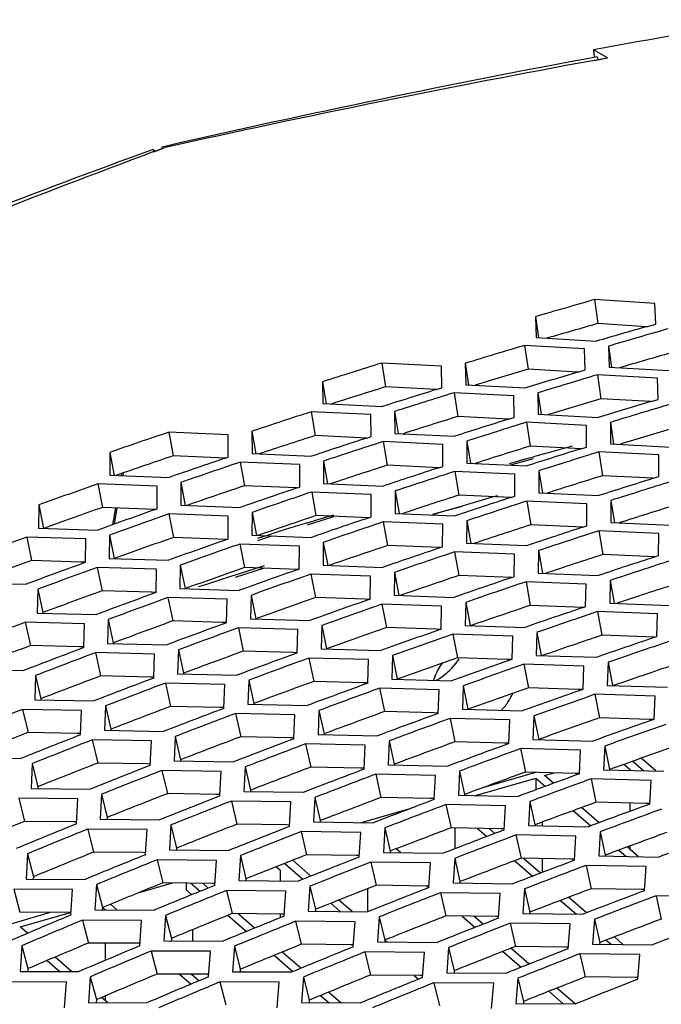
# Model space of a CAD drawing. Header units: millimetres. Extents: x 0 to 420, y 0 to 297.
# Tile 457 of 514: x 342.44 to 344.98, y 248.31 to 252.21. Entities that reach past the tile are written whole.
import ezdxf

# ---------------------------------------------------------------- set-up
doc = ezdxf.new("R2010")
doc.units = ezdxf.units.MM
doc.header["$LTSCALE"] = 23.1
doc.layers.get('0').update_dxf_attribs({"linetype": 'CONTINUOUS'})

msp = doc.modelspace()

# ---------------------------------------------------------------- linework, layer by layer
at = {"color": 7, "linetype": 'Continuous'}
for p, q in [((344.7123, 252.0953), (344.715, 252.066)), ((344.7321, 252.0561), (344.7265, 252.0671)), ((342.967, 251.6997), (342.9744, 251.6926)), ((343.0017, 251.7094), (343.0004, 251.7023)), ((343.0143, 251.7123), (343.0017, 251.7094)), ((343.0143, 251.7122), (343.0017, 251.7094)), ((343.0017, 251.7094), (343.0045, 251.7038)), ((344.7167, 251.1047), (344.7294, 251.0098)), ((344.4822, 251.037), (344.4939, 250.9534)), ((344.9223, 250.9974), (344.7294, 251.0098)), ((344.4389, 250.9232), (344.4526, 250.8286)), ((344.7715, 250.9204), (344.7832, 250.8366)), ((343.8726, 250.853), (343.8875, 250.7587)), ((344.2039, 250.8523), (344.2169, 250.7667)), ((344.65, 250.8171), (344.4526, 250.8286)), ((344.7274, 250.8064), (344.7411, 250.7117)), ((343.6382, 250.7791), (343.6525, 250.6918)), ((344.0885, 250.7479), (343.8875, 250.7587)), ((344.1593, 250.7356), (344.1742, 250.6413)), ((344.4914, 250.7351), (344.5045, 250.6494)), ((344.9389, 250.7004), (344.7411, 250.7117)), ((343.5931, 250.6597), (343.6091, 250.5658)), ((343.9239, 250.6614), (343.9383, 250.5739)), ((344.3756, 250.6307), (344.1742, 250.6413)), ((344.446, 250.6182), (344.4609, 250.5239)), ((344.7789, 250.618), (344.792, 250.5321)), ((343.029, 250.5789), (343.046, 250.4854)), ((343.3583, 250.5826), (343.3741, 250.4934)), ((343.814, 250.556), (343.6091, 250.5658)), ((343.8781, 250.5418), (343.894, 250.4478)), ((344.2096, 250.5436), (344.224, 250.456)), ((342.7948, 250.4989), (342.812, 250.408)), ((344.6628, 250.5134), (344.4609, 250.5239)), ((344.7327, 250.5008), (344.7476, 250.4065)), ((343.2541, 250.4765), (343.046, 250.4854)), ((343.3121, 250.4604), (343.3292, 250.3668)), ((343.6423, 250.4643), (343.6581, 250.3749)), ((344.0994, 250.4382), (343.894, 250.4478)), ((344.3797, 250.4488), (344.4742, 250.4741)), ((344.3797, 250.4555), (344.4424, 250.473)), ((344.4424, 250.473), (344.4743, 250.4819)), ((344.163, 250.4238), (344.1789, 250.3299)), ((344.4953, 250.4259), (344.5098, 250.3381)), ((342.7482, 250.374), (342.7664, 250.2809)), ((343.0769, 250.38), (343.0942, 250.2889)), ((344.9499, 250.3962), (344.7476, 250.4065)), ((343.5377, 250.3581), (343.3292, 250.3668)), ((343.5952, 250.3418), (343.6123, 250.2483)), ((343.9262, 250.346), (343.942, 250.2565)), ((344.3847, 250.3204), (344.1789, 250.3299)), ((344.4479, 250.3059), (344.4639, 250.2119)), ((344.781, 250.3082), (344.7955, 250.2202)), ((342.5137, 250.2908), (342.5325, 250.1978)), ((342.9778, 250.273), (342.7664, 250.2809)), ((343.0296, 250.2549), (343.0477, 250.1617)), ((343.3591, 250.2611), (343.3764, 250.1699)), ((343.6195, 250.2325), (343.6828, 250.2518)), ((344.1219, 250.2663), (344.0741, 250.2511)), ((344.1219, 250.2663), (344.0741, 250.2523)), ((344.191, 250.2864), (344.1219, 250.2663)), ((344.191, 250.2848), (344.1219, 250.2663)), ((343.5782, 250.2199), (343.6195, 250.2325)), ((343.5783, 250.2122), (343.6829, 250.2454)), ((343.8213, 250.2397), (343.6123, 250.2483)), ((343.8784, 250.2233), (343.8955, 250.1297)), ((344.2101, 250.2277), (344.226, 250.138)), ((343.3821, 250.1591), (343.4375, 250.1764)), ((344.6701, 250.2026), (344.4639, 250.2119)), ((344.7328, 250.1879), (344.7488, 250.094)), ((342.466, 250.163), (342.4853, 250.0702)), ((342.7941, 250.1713), (342.8129, 250.0783)), ((343.2596, 250.154), (343.0477, 250.1617)), ((343.3109, 250.1357), (343.3291, 250.0425)), ((343.3824, 250.1501), (343.4377, 250.1677)), ((343.6412, 250.1422), (343.6586, 250.0508)), ((344.1048, 250.1213), (343.8955, 250.1297)), ((344.1615, 250.1047), (344.1786, 250.0112)), ((344.494, 250.1095), (344.5099, 250.0196)), ((342.6801, 250.0641), (342.4853, 250.0702)), ((342.699, 250.0635), (342.6801, 250.0641)), ((344.9554, 250.0848), (344.7488, 250.094)), ((342.7456, 250.0432), (342.7649, 249.9504)), ((343.0745, 250.0517), (343.0933, 249.9588)), ((343.3368, 250.0266), (343.2916, 250.0122)), ((343.4074, 250.0398), (343.2919, 250.0032)), ((343.5414, 250.035), (343.3291, 250.0425)), ((343.4072, 250.0489), (343.3368, 250.0266)), ((343.9234, 250.0233), (343.9407, 249.9317)), ((343.5923, 250.0165), (343.6105, 249.9234)), ((344.3884, 250.0029), (344.1786, 250.0112)), ((344.4447, 249.9862), (344.4617, 249.8926)), ((344.778, 249.9912), (344.7939, 249.9011)), ((342.5099, 249.9564), (342.5298, 249.8638)), ((342.9601, 249.9445), (342.7649, 249.9504)), ((342.9786, 249.9439), (342.9601, 249.9445)), ((342.9786, 249.9439), (342.9601, 249.9445)), ((343.0252, 249.9234), (343.0445, 249.8306)), ((343.3548, 249.9322), (343.3736, 249.8393)), ((343.807, 249.9166), (343.6105, 249.9234)), ((343.8232, 249.916), (343.807, 249.9166)), ((343.8232, 249.916), (343.807, 249.9166)), ((344.2055, 249.9044), (344.2229, 249.8127)), ((342.5298, 249.8638), (342.5297, 249.8616)), ((343.8736, 249.8974), (343.8918, 249.8042)), ((344.672, 249.8845), (344.4617, 249.8926)), ((344.7278, 249.8676), (344.7449, 249.7741)), ((342.4603, 249.8254), (342.4807, 249.733)), ((342.7884, 249.8362), (342.8083, 249.7436)), ((343.2401, 249.8248), (343.0445, 249.8306)), ((343.2582, 249.8243), (343.2401, 249.8248)), ((343.2582, 249.8243), (343.2401, 249.8248)), ((343.3047, 249.8036), (343.324, 249.7108)), ((343.6352, 249.8127), (343.654, 249.7197)), ((344.0888, 249.7976), (343.8918, 249.8042)), ((344.105, 249.797), (344.0888, 249.7976)), ((344.4877, 249.7855), (344.5051, 249.6936)), ((344.155, 249.7782), (344.1732, 249.685)), ((344.9556, 249.7661), (344.7449, 249.7741)), ((342.6754, 249.7282), (342.4807, 249.733)), ((342.6918, 249.7278), (342.6754, 249.7282)), ((342.6918, 249.7278), (342.6754, 249.7282)), ((342.8083, 249.7436), (342.8083, 249.7413)), ((343.067, 249.716), (343.0869, 249.6235)), ((343.5201, 249.7052), (343.324, 249.7108)), ((342.7381, 249.705), (342.7585, 249.6126)), ((343.5377, 249.7047), (343.5201, 249.7052)), ((343.5377, 249.7047), (343.5201, 249.7052)), ((343.5843, 249.6838), (343.6036, 249.591)), ((343.9156, 249.6932), (343.9343, 249.6002)), ((344.3705, 249.6785), (344.1732, 249.685)), ((344.3868, 249.678), (344.3705, 249.6785)), ((344.3868, 249.678), (344.3705, 249.6785)), ((344.7698, 249.6667), (344.7873, 249.5745)), ((344.4363, 249.6591), (344.4545, 249.5659)), ((342.5011, 249.6145), (342.5221, 249.5223)), ((342.9536, 249.6079), (342.7585, 249.6126)), ((342.9696, 249.6075), (342.9536, 249.6079)), ((343.0869, 249.6235), (343.0869, 249.6209)), ((343.3456, 249.5959), (343.3655, 249.5033)), ((343.8001, 249.5855), (343.6036, 249.591)), ((343.9343, 249.6002), (343.9343, 249.5996)), ((343.0159, 249.5845), (343.0362, 249.4921)), ((343.8173, 249.585), (343.8001, 249.5855)), ((343.8173, 249.585), (343.8001, 249.5855)), ((343.8639, 249.564), (343.8832, 249.4712)), ((344.1959, 249.5737), (344.2147, 249.4807)), ((344.6523, 249.5595), (344.4545, 249.5659)), ((344.6686, 249.559), (344.6523, 249.5595)), ((342.5221, 249.5223), (342.522, 249.5177)), ((344.7177, 249.5399), (344.7359, 249.4467)), ((342.4497, 249.4803), (342.4712, 249.3884)), ((342.7779, 249.4936), (342.7989, 249.4015)), ((343.2318, 249.4876), (343.0362, 249.4921)), ((343.2474, 249.4872), (343.2318, 249.4876)), ((343.3655, 249.5033), (343.3654, 249.5006)), ((343.6242, 249.4757), (343.6441, 249.3831)), ((344.0801, 249.4659), (343.8832, 249.4712)), ((344.2147, 249.4807), (344.2147, 249.4799)), ((343.2937, 249.464), (343.314, 249.3717)), ((344.0969, 249.4654), (344.0801, 249.4659)), ((344.0969, 249.4654), (344.0801, 249.4659)), ((344.1435, 249.4442), (344.1627, 249.3514)), ((344.4763, 249.4542), (344.4951, 249.3612)), ((344.9341, 249.4405), (344.7359, 249.4467)), ((344.9504, 249.44), (344.9341, 249.4405)), ((344.9504, 249.44), (344.9341, 249.4405)), ((342.7989, 249.4015), (342.7988, 249.3967)), ((342.6658, 249.3848), (342.4712, 249.3884)), ((342.6798, 249.3845), (342.6658, 249.3848)), ((342.6798, 249.3845), (342.6658, 249.3848)), ((342.7257, 249.3592), (342.7472, 249.2672)), ((343.0547, 249.3728), (343.0757, 249.2807)), ((343.51, 249.3673), (343.314, 249.3717)), ((343.5252, 249.3669), (343.51, 249.3673)), ((343.5252, 249.367), (343.51, 249.3673)), ((343.6441, 249.3831), (343.644, 249.3802)), ((343.9028, 249.3555), (343.9227, 249.263)), ((344.4951, 249.3612), (344.495, 249.3602)), ((343.5714, 249.3436), (343.5918, 249.2512)), ((344.36, 249.3462), (344.1627, 249.3514)), ((344.3765, 249.3458), (344.36, 249.3462)), ((344.3765, 249.3458), (344.36, 249.3462)), ((344.423, 249.3244), (344.4423, 249.2316)), ((344.7566, 249.3346), (344.7754, 249.2417)), ((343.0757, 249.2807), (343.0755, 249.2757)), ((344.9589, 249.2359), (344.9006, 249.2864)), ((342.4876, 249.265), (342.5097, 249.1733)), ((342.9422, 249.2638), (342.7472, 249.2672)), ((342.9558, 249.2636), (342.9422, 249.2638)), ((342.9558, 249.2636), (342.9422, 249.2638)), ((343.0017, 249.238), (343.0232, 249.1461)), ((343.3315, 249.252), (343.3525, 249.1598)), ((343.7882, 249.247), (343.5918, 249.2512)), ((343.803, 249.2467), (343.7882, 249.247)), ((343.803, 249.2467), (343.7882, 249.247)), ((343.9227, 249.263), (343.9226, 249.2599)), ((344.7754, 249.2417), (344.7754, 249.2405)), ((344.8568, 249.241), (344.8325, 249.2621)), ((344.8568, 249.2385), (344.8568, 249.241)), ((344.8679, 249.2747), (344.9113, 249.2371)), ((343.8492, 249.2231), (343.8696, 249.1307)), ((344.1814, 249.2354), (344.2013, 249.1428)), ((344.2449, 249.1387), (344.4835, 249.2076)), ((344.2787, 249.1715), (344.4833, 249.2306)), ((344.64, 249.2266), (344.4423, 249.2316)), ((344.4835, 249.2076), (344.4835, 249.1643)), ((344.4835, 249.2076), (344.5211, 249.1751)), ((344.5182, 249.2176), (344.5568, 249.2287)), ((344.5535, 249.187), (344.5182, 249.2176)), ((344.6561, 249.2262), (344.64, 249.2266)), ((344.6561, 249.2262), (344.64, 249.2266)), ((344.7026, 249.2046), (344.7219, 249.1118)), ((342.5097, 249.1733), (342.5094, 249.1663)), ((343.3525, 249.1598), (343.3523, 249.1547)), ((344.486, 249.1621), (344.4835, 249.1643)), ((342.4344, 249.1276), (342.457, 249.0361)), ((342.7626, 249.1435), (342.7847, 249.0518)), ((343.2186, 249.1428), (343.0232, 249.1461)), ((343.2318, 249.1426), (343.2186, 249.1428)), ((343.2318, 249.1426), (343.2186, 249.1428)), ((343.6083, 249.1311), (343.6294, 249.039)), ((344.0664, 249.1267), (343.8696, 249.1307)), ((344.0808, 249.1264), (344.0664, 249.1267)), ((344.0808, 249.1264), (344.0664, 249.1267)), ((344.2013, 249.1428), (344.2011, 249.1396)), ((343.2777, 249.1169), (343.2992, 249.0249)), ((343.7924, 249.0312), (343.9891, 249.0879)), ((344.127, 249.1026), (344.1474, 249.0103)), ((344.4599, 249.1152), (344.4799, 249.0226)), ((344.734, 249.0306), (344.6645, 249.0908)), ((344.92, 249.1069), (344.7219, 249.1118)), ((344.8568, 249.0759), (344.8568, 249.1085)), ((344.9356, 249.1065), (344.92, 249.1069)), ((344.9356, 249.1065), (344.92, 249.1069)), ((342.7847, 249.0518), (342.7844, 249.0446)), ((344.6321, 249.0789), (344.7017, 249.0186)), ((342.6514, 249.0338), (342.457, 249.0361)), ((342.663, 249.0337), (342.6514, 249.0338)), ((342.7086, 249.0057), (342.7312, 248.9142)), ((343.0377, 249.022), (343.0598, 248.9303)), ((343.4951, 249.0218), (343.2992, 249.0249)), ((343.5078, 249.0216), (343.4951, 249.0218)), ((343.5079, 249.0216), (343.4951, 249.0218)), ((343.6294, 249.039), (343.6291, 249.0337)), ((343.8852, 249.0103), (343.9062, 248.9181)), ((344.3446, 249.0064), (344.1474, 249.0103)), ((344.164, 248.9281), (344.164, 249.0103)), ((344.2518, 249.0082), (344.2891, 248.9759)), ((344.3212, 248.9881), (344.2991, 249.0073)), ((344.3586, 249.0061), (344.3446, 249.0064)), ((344.4799, 249.0226), (344.4797, 249.0192)), ((344.5104, 249.0186), (344.5104, 249.034)), ((343.5538, 248.9957), (343.5753, 248.9038)), ((344.4048, 248.9822), (344.4252, 248.8898)), ((344.7385, 248.995), (344.7584, 248.9025)), ((343.0598, 248.9303), (343.0594, 248.9229)), ((343.9472, 248.9121), (343.9297, 248.9272)), ((344.889, 248.8965), (344.845, 248.9346)), ((344.8568, 248.9243), (344.8568, 248.9389)), ((342.4694, 248.908), (342.4926, 248.8167)), ((342.9261, 248.9121), (342.7312, 248.9142)), ((342.9372, 248.912), (342.9261, 248.9121)), ((343.3127, 248.9004), (343.3348, 248.8087)), ((343.7715, 248.9009), (343.5753, 248.9038)), ((343.7839, 248.9007), (343.7715, 248.9009)), ((343.9062, 248.9181), (343.9059, 248.9126)), ((344.162, 248.8894), (344.183, 248.7973)), ((344.6228, 248.8861), (344.4252, 248.8898)), ((344.5027, 248.831), (344.435, 248.8896)), ((344.5104, 248.8339), (344.5104, 248.8882)), ((344.6364, 248.8858), (344.6228, 248.8861)), ((344.6364, 248.8858), (344.6228, 248.8861)), ((344.7584, 248.9025), (344.7582, 248.8989)), ((344.8126, 248.9226), (344.8417, 248.8973)), ((342.9829, 248.8839), (343.0055, 248.7924)), ((343.4711, 248.841), (343.4538, 248.856)), ((343.4882, 248.8696), (343.5608, 248.8067)), ((343.5924, 248.8193), (343.5199, 248.8821)), ((343.8298, 248.8746), (343.8513, 248.7826)), ((344.3997, 248.8801), (344.4706, 248.8187)), ((344.6826, 248.8617), (344.703, 248.7693)), ((342.4926, 248.8167), (342.4921, 248.8073)), ((343.3348, 248.8087), (343.3344, 248.8012)), ((343.4711, 248.7999), (343.4711, 248.841)), ((342.7426, 248.7857), (342.7659, 248.6945)), ((342.9079, 248.7527), (343.044, 248.792)), ((343.2007, 248.7904), (343.0055, 248.7924)), ((343.0979, 248.7915), (343.0979, 248.7643)), ((343.1167, 248.7913), (343.1539, 248.759)), ((343.1854, 248.7718), (343.1634, 248.7908)), ((343.2115, 248.7903), (343.2007, 248.7904)), ((343.5877, 248.7789), (343.6098, 248.6872)), ((343.8175, 248.6776), (343.8175, 248.7694)), ((344.0479, 248.7799), (343.8513, 248.7826)), ((344.0599, 248.7797), (344.0479, 248.7799)), ((344.0537, 248.7798), (344.0602, 248.7741)), ((344.183, 248.7973), (344.1826, 248.7916)), ((344.4388, 248.7686), (344.4598, 248.6765)), ((344.901, 248.7658), (344.703, 248.7693)), ((342.4144, 248.7672), (342.4381, 248.6762)), ((343.1199, 248.7452), (343.0979, 248.7643)), ((343.2571, 248.762), (343.2797, 248.6705)), ((344.1058, 248.7534), (344.1273, 248.6615)), ((344.6844, 248.6736), (344.6132, 248.7353)), ((344.9142, 248.7655), (344.901, 248.7658)), ((344.9142, 248.7655), (344.901, 248.7658)), ((344.9604, 248.7413), (344.9808, 248.6489)), ((342.7659, 248.6945), (342.7653, 248.6848)), ((342.8058, 248.7109), (342.7659, 248.6945)), ((342.7662, 248.6948), (342.7778, 248.6848)), ((342.8242, 248.6846), (342.7977, 248.7076)), ((343.6708, 248.7114), (343.7087, 248.6786)), ((343.7554, 248.6782), (343.7024, 248.724)), ((344.5811, 248.723), (344.6444, 248.6682)), ((342.2005, 248.5716), (342.5606, 248.6756)), ((342.6324, 248.6752), (342.4381, 248.6762)), ((342.4397, 248.6176), (342.6391, 248.6751)), ((342.6415, 248.6751), (342.6324, 248.6752)), ((342.6415, 248.6751), (342.6324, 248.6752)), ((343.0159, 248.6635), (343.0391, 248.5722)), ((343.2636, 248.664), (343.3374, 248.6001)), ((343.4754, 248.6687), (343.2797, 248.6705)), ((343.3688, 248.613), (343.3025, 248.6703)), ((343.4711, 248.6546), (343.4711, 248.6688)), ((343.4857, 248.6686), (343.4754, 248.6687)), ((343.6098, 248.6872), (343.6094, 248.6795)), ((343.8628, 248.6574), (343.8849, 248.5657)), ((344.3244, 248.6589), (344.1273, 248.6615)), ((344.1913, 248.6606), (344.2429, 248.616)), ((344.2747, 248.6285), (344.2382, 248.66)), ((344.3359, 248.6587), (344.3244, 248.6589)), ((344.4598, 248.6765), (344.4594, 248.6706)), ((342.4688, 248.5924), (342.4397, 248.6176)), ((342.6869, 248.6447), (342.7106, 248.5536)), ((343.5313, 248.6402), (343.5539, 248.5487)), ((344.3818, 248.6323), (344.4033, 248.5403)), ((344.7156, 248.6478), (344.7366, 248.5556)), ((343.1247, 248.5621), (343.1247, 248.6074)), ((344.8288, 248.5485), (344.7948, 248.578)), ((342.4466, 248.5432), (342.4709, 248.4524)), ((342.9146, 248.5527), (342.7106, 248.5536)), ((342.7783, 248.4855), (342.7783, 248.5533)), ((343.0391, 248.5722), (343.0385, 248.5624)), ((343.2892, 248.5412), (343.3124, 248.4499)), ((343.75, 248.5471), (343.5539, 248.5487)), ((343.76, 248.547), (343.75, 248.5471)), ((343.8849, 248.5657), (343.8843, 248.5577)), ((343.8945, 248.5577), (343.885, 248.5659)), ((344.1378, 248.5358), (344.1599, 248.4441)), ((344.6008, 248.5379), (344.4033, 248.5403)), ((344.6119, 248.5377), (344.6008, 248.5379)), ((344.6119, 248.5378), (344.6008, 248.5379)), ((344.7366, 248.5556), (344.7362, 248.5496)), ((344.7628, 248.5657), (344.782, 248.5491)), ((342.6439, 248.4407), (342.578, 248.4978)), ((342.9593, 248.5221), (342.983, 248.431)), ((343.447, 248.5052), (343.5211, 248.4411)), ((343.5524, 248.454), (343.4784, 248.518)), ((343.8056, 248.5183), (343.8282, 248.4268)), ((344.353, 248.5206), (344.4255, 248.4578)), ((344.4572, 248.4704), (344.3848, 248.5331)), ((344.6578, 248.5111), (344.6793, 248.4192)), ((342.5469, 248.4847), (342.5978, 248.4407)), ((342.4709, 248.4524), (342.4701, 248.4405)), ((342.718, 248.4202), (342.7424, 248.3294)), ((343.1872, 248.4303), (342.983, 248.431)), ((343.0711, 248.4307), (343.1172, 248.3909)), ((343.1483, 248.4039), (343.1175, 248.4306)), ((343.1247, 248.4243), (343.1247, 248.4305)), ((343.3124, 248.4499), (343.3117, 248.44)), ((343.5624, 248.4189), (343.5856, 248.3277)), ((344.0247, 248.4254), (343.8282, 248.4268)), ((344.0009, 248.4255), (344.0184, 248.4104)), ((344.0342, 248.4253), (344.0247, 248.4254)), ((344.1599, 248.4441), (344.1593, 248.436)), ((344.8772, 248.4169), (344.6793, 248.4192)), ((343.2318, 248.3995), (343.2555, 248.3084)), ((344.0798, 248.3965), (344.1024, 248.305)), ((344.4128, 248.4143), (344.4349, 248.3226)), ((344.8879, 248.4168), (344.8772, 248.4169)), ((344.8879, 248.4168), (344.8772, 248.4169)), ((342.7783, 248.3243), (342.7783, 248.3447)), ((343.6306, 248.3462), (343.6639, 248.3174)), ((343.7102, 248.3173), (343.6619, 248.3591)), ((344.5355, 248.3625), (344.5923, 248.3133)), ((344.6389, 248.313), (344.5672, 248.3751)), ((342.7424, 248.3294), (342.7415, 248.3174)), ((342.7862, 248.3175), (342.7625, 248.338)), ((343.5856, 248.3277), (343.5849, 248.3175)), ((344.4349, 248.3226), (344.4343, 248.3143))]:
    msp.add_line(p, q, dxfattribs=at)
at = {"color": 3, "linetype": 'Continuous'}
for p, q in [((344.7676, 252.0627), (344.7123, 252.0953)), ((344.7161, 252.0531), (344.7676, 252.0627)), ((344.7162, 252.0533), (344.7676, 252.0627)), ((342.9703, 251.691), (343.0152, 251.7078)), ((342.9703, 251.6912), (343.0152, 251.7078)), ((344.9552, 251.0895), (344.7167, 251.1047)), ((344.9586, 251.0078), (344.9552, 251.0895)), ((344.4822, 251.037), (344.4853, 250.9539)), ((344.9223, 250.9974), (344.9586, 251.0078)), ((344.6768, 250.9094), (344.4389, 250.9232)), ((344.4853, 250.9539), (344.7233, 250.9399)), ((344.7715, 250.9204), (344.7741, 250.8371)), ((344.6793, 250.8258), (344.6768, 250.9094)), ((344.1095, 250.8404), (343.8726, 250.853)), ((344.1115, 250.7551), (344.1095, 250.8404)), ((344.2039, 250.8523), (344.206, 250.7673)), ((344.65, 250.8171), (344.6793, 250.8258)), ((344.9658, 250.7927), (344.7274, 250.8064)), ((344.7741, 250.8371), (345.0126, 250.8232)), ((343.6382, 250.7791), (343.6398, 250.6924)), ((344.206, 250.7673), (344.4435, 250.7546)), ((344.9678, 250.709), (344.9658, 250.7927)), ((344.0885, 250.7479), (344.1115, 250.7551)), ((344.3967, 250.7232), (344.1593, 250.7356)), ((344.3982, 250.6377), (344.3967, 250.7232)), ((344.4914, 250.7351), (344.493, 250.65)), ((343.6398, 250.6924), (343.8763, 250.681)), ((344.9389, 250.7003), (344.9678, 250.709)), ((343.8295, 250.6486), (343.5931, 250.6597)), ((343.8306, 250.5614), (343.8295, 250.6486)), ((343.9239, 250.6614), (343.925, 250.5745)), ((344.493, 250.65), (344.731, 250.6375)), ((344.3756, 250.6307), (344.3982, 250.6377)), ((344.6839, 250.6059), (344.446, 250.6182)), ((344.6849, 250.5203), (344.6839, 250.6059)), ((344.7789, 250.618), (344.78, 250.5327)), ((343.2643, 250.569), (343.029, 250.5789)), ((343.2649, 250.4801), (343.2643, 250.569)), ((343.3583, 250.5826), (343.3591, 250.494)), ((343.925, 250.5745), (344.162, 250.5633)), ((343.814, 250.556), (343.8306, 250.5614)), ((344.1149, 250.5308), (343.8781, 250.5418)), ((344.1155, 250.4435), (344.1149, 250.5308)), ((344.2096, 250.5436), (344.2103, 250.4566)), ((344.78, 250.5327), (345.0185, 250.5203)), ((342.7948, 250.4989), (342.7951, 250.4086)), ((343.3591, 250.494), (343.5949, 250.484)), ((344.6628, 250.5134), (344.6849, 250.5203)), ((344.9711, 250.4887), (344.7327, 250.5008)), ((344.9716, 250.403), (344.9711, 250.4887)), ((343.2541, 250.4765), (343.2649, 250.4801)), ((343.5479, 250.4506), (343.3121, 250.4604)), ((343.5481, 250.3616), (343.5479, 250.4506)), ((343.6423, 250.4643), (343.6425, 250.3756)), ((344.2103, 250.4566), (344.4477, 250.4456)), ((342.7951, 250.4086), (343.0299, 250.3998)), ((342.8419, 250.4157), (342.8403, 250.4069)), ((342.8481, 250.4178), (342.8462, 250.4067)), ((344.0994, 250.4382), (344.1155, 250.4435)), ((344.4003, 250.413), (344.163, 250.4238)), ((344.4004, 250.3255), (344.4003, 250.413)), ((344.4953, 250.4259), (344.4955, 250.3388)), ((342.9829, 250.3655), (342.7482, 250.374)), ((343.0769, 250.38), (343.0768, 250.2896)), ((343.6425, 250.3756), (343.8789, 250.3657)), ((344.9499, 250.3962), (344.9716, 250.403)), ((342.9827, 250.2747), (342.9829, 250.3655)), ((343.5377, 250.3581), (343.5481, 250.3616)), ((343.8315, 250.3322), (343.5952, 250.3418)), ((343.8312, 250.243), (343.8315, 250.3322)), ((343.9262, 250.346), (343.9259, 250.2571)), ((344.4955, 250.3388), (344.7334, 250.3279)), ((344.3847, 250.3204), (344.4004, 250.3255)), ((344.6857, 250.2952), (344.4479, 250.3059)), ((344.6853, 250.2076), (344.6857, 250.2952)), ((344.781, 250.3082), (344.7807, 250.2209)), ((342.5137, 250.2908), (342.5131, 250.1986)), ((342.8177, 250.279), (342.8059, 250.2121)), ((342.8236, 250.2788), (342.8122, 250.2144)), ((342.9778, 250.273), (342.9827, 250.2747)), ((343.2648, 250.2465), (343.0296, 250.2549)), ((343.0768, 250.2896), (343.3121, 250.2809)), ((343.3591, 250.2611), (343.3584, 250.1705)), ((343.9259, 250.2571), (344.1628, 250.2474)), ((343.264, 250.1556), (343.2648, 250.2465)), ((343.8213, 250.2397), (343.8312, 250.243)), ((344.1152, 250.2138), (343.8784, 250.2233)), ((344.1143, 250.1245), (344.1152, 250.2138)), ((344.2101, 250.2277), (344.2094, 250.1387)), ((344.7807, 250.2209), (345.0191, 250.2102)), ((342.5131, 250.1986), (342.7474, 250.1912)), ((344.6701, 250.2026), (344.6853, 250.2076)), ((344.9712, 250.1774), (344.7328, 250.1879)), ((344.9703, 250.0896), (344.9712, 250.1774)), ((342.7001, 250.1558), (342.466, 250.163)), ((342.699, 250.0632), (342.7001, 250.1558)), ((342.7941, 250.1713), (342.793, 250.0789)), ((343.2596, 250.154), (343.264, 250.1556)), ((343.5466, 250.1275), (343.3109, 250.1357)), ((343.3584, 250.1705), (343.5942, 250.162)), ((343.6412, 250.1422), (343.6401, 250.0514)), ((344.2094, 250.1387), (344.4467, 250.1292)), ((343.5454, 250.0364), (343.5466, 250.1275)), ((344.1048, 250.1213), (344.1143, 250.1245)), ((344.3988, 250.0954), (344.1615, 250.1047)), ((344.494, 250.1095), (344.4928, 250.0202)), ((342.793, 250.0789), (343.0277, 250.0717)), ((344.3975, 250.0059), (344.3988, 250.0954)), ((344.9554, 250.0848), (344.9703, 250.0896)), ((342.9802, 250.0362), (342.7456, 250.0432)), ((342.9786, 249.9434), (342.9802, 250.0362)), ((343.0745, 250.0517), (343.0729, 249.9592)), ((343.5414, 250.035), (343.5454, 250.0364)), ((343.6401, 250.0514), (343.8764, 250.0431)), ((343.9234, 250.0233), (343.9217, 249.9324)), ((344.4928, 250.0202), (344.7307, 250.0109)), ((342.2298, 249.9825), (342.4634, 249.9764)), ((343.8285, 250.0085), (343.5923, 250.0165)), ((343.8267, 249.9172), (343.8285, 250.0085)), ((344.3884, 250.0029), (344.3975, 250.0059)), ((344.6824, 249.9771), (344.4447, 249.9862)), ((344.778, 249.9912), (344.7762, 249.9018)), ((342.5099, 249.9564), (342.5079, 249.8621)), ((343.0729, 249.9592), (343.3081, 249.9521)), ((344.6806, 249.8874), (344.6824, 249.9771)), ((343.2603, 249.9166), (343.0252, 249.9234)), ((343.2581, 249.8236), (343.2603, 249.9166)), ((343.3548, 249.9322), (343.3528, 249.8395)), ((343.8232, 249.916), (343.8267, 249.9172)), ((343.9217, 249.9324), (344.1585, 249.9243)), ((344.2055, 249.9044), (344.2034, 249.8133)), ((344.7762, 249.9018), (345.0146, 249.8926)), ((342.5079, 249.8621), (342.742, 249.8562)), ((344.1103, 249.8895), (343.8736, 249.8974)), ((344.1081, 249.7981), (344.1103, 249.8895)), ((344.672, 249.8845), (344.6806, 249.8874)), ((344.9661, 249.8587), (344.7278, 249.8676)), ((342.6943, 249.8197), (342.4603, 249.8254)), ((342.7884, 249.8362), (342.786, 249.7418)), ((343.3528, 249.8395), (343.5885, 249.8326)), ((344.9637, 249.7688), (344.9661, 249.8587)), ((342.6918, 249.725), (342.6943, 249.8197)), ((343.5403, 249.7969), (343.3047, 249.8036)), ((343.5377, 249.7038), (343.5403, 249.7969)), ((343.6352, 249.8127), (343.6326, 249.7198)), ((344.105, 249.797), (344.1081, 249.7981)), ((344.2034, 249.8133), (344.4407, 249.8054)), ((344.4877, 249.7855), (344.485, 249.6942)), ((344.3922, 249.7705), (344.155, 249.7782)), ((344.3894, 249.6789), (344.3922, 249.7705)), ((344.9556, 249.7661), (344.9637, 249.7688)), ((342.786, 249.7418), (343.0206, 249.7361)), ((343.067, 249.716), (343.0641, 249.6214)), ((343.6326, 249.7198), (343.8688, 249.7131)), ((342.9725, 249.6994), (342.7381, 249.705)), ((342.9696, 249.6046), (342.9725, 249.6994)), ((343.8204, 249.6773), (343.5843, 249.6838)), ((343.8173, 249.584), (343.8204, 249.6773)), ((343.9156, 249.6932), (343.9125, 249.6002)), ((344.3868, 249.678), (344.3894, 249.6789)), ((344.485, 249.6942), (344.7228, 249.6865)), ((344.7698, 249.6667), (344.7667, 249.5752)), ((342.2215, 249.6392), (342.455, 249.6346)), ((344.674, 249.6515), (344.4363, 249.6591)), ((344.6708, 249.5597), (344.674, 249.6515)), ((342.5011, 249.6145), (342.4978, 249.5182)), ((343.0641, 249.6214), (343.2992, 249.6159)), ((343.3456, 249.5959), (343.3422, 249.5011)), ((343.9125, 249.6002), (344.1492, 249.5936)), ((343.2508, 249.5792), (343.0159, 249.5845)), ((343.2474, 249.4841), (343.2508, 249.5792)), ((344.1005, 249.5577), (343.8639, 249.564)), ((344.0969, 249.4642), (344.1005, 249.5577)), ((344.1959, 249.5737), (344.1924, 249.4805)), ((344.6686, 249.559), (344.6708, 249.5597)), ((344.7667, 249.5752), (345.0049, 249.5676)), ((342.4978, 249.5182), (342.7318, 249.5138)), ((344.9559, 249.5325), (344.7177, 249.5399)), ((344.9521, 249.4406), (344.9559, 249.5325)), ((342.6835, 249.4761), (342.4497, 249.4803)), ((342.6797, 249.3793), (342.6835, 249.4761)), ((342.7779, 249.4936), (342.7741, 249.3971)), ((343.3422, 249.5011), (343.5778, 249.4957)), ((343.6242, 249.4757), (343.6203, 249.3807)), ((344.1924, 249.4805), (344.4296, 249.4741)), ((343.5291, 249.4589), (343.2937, 249.464)), ((343.5251, 249.3636), (343.5291, 249.4589)), ((344.3805, 249.4381), (344.1435, 249.4442)), ((344.3764, 249.3444), (344.3805, 249.4381)), ((344.4763, 249.4542), (344.4722, 249.3608)), ((344.9504, 249.44), (344.9521, 249.4406)), ((342.7741, 249.3971), (343.0086, 249.3929)), ((342.96, 249.3552), (342.7257, 249.3592)), ((342.9557, 249.2582), (342.96, 249.3552)), ((343.0547, 249.3728), (343.0505, 249.2761)), ((343.6203, 249.3807), (343.8563, 249.3756)), ((343.9028, 249.3555), (343.8984, 249.2604)), ((344.4722, 249.3608), (344.7099, 249.3546)), ((343.8074, 249.3386), (343.5714, 249.3436)), ((343.8029, 249.2432), (343.8074, 249.3386)), ((344.6606, 249.3184), (344.423, 249.3244)), ((344.656, 249.2246), (344.6606, 249.3184)), ((344.7566, 249.3346), (344.7521, 249.2411)), ((342.2085, 249.2884), (342.4418, 249.2853)), ((343.0505, 249.2761), (343.2854, 249.2721)), ((342.4876, 249.265), (342.483, 249.1666)), ((343.2366, 249.2342), (343.0017, 249.238)), ((343.3315, 249.252), (343.3268, 249.1551)), ((343.8984, 249.2604), (344.1349, 249.2554)), ((344.7521, 249.2411), (344.9903, 249.235)), ((343.2317, 249.1371), (343.2366, 249.2342)), ((344.0857, 249.2183), (343.8492, 249.2231)), ((344.0807, 249.1227), (344.0857, 249.2183)), ((344.1814, 249.2354), (344.1765, 249.14)), ((344.9407, 249.1988), (344.7026, 249.2046)), ((344.9356, 249.1048), (344.9407, 249.1988)), ((342.483, 249.1666), (342.7168, 249.1638)), ((342.668, 249.125), (342.4344, 249.1276)), ((342.6629, 249.0261), (342.668, 249.125)), ((342.7626, 249.1435), (342.7575, 249.0449)), ((343.3268, 249.1551), (343.5622, 249.1513)), ((343.6083, 249.1311), (343.6031, 249.034)), ((344.1765, 249.14), (344.4135, 249.1352)), ((343.5131, 249.1133), (343.2777, 249.1169)), ((343.5078, 249.0159), (343.5131, 249.1133)), ((344.364, 249.0981), (344.127, 249.1026)), ((344.3585, 249.0023), (344.364, 249.0981)), ((344.4599, 249.1152), (344.4545, 249.0197)), ((342.7575, 249.0449), (342.9918, 249.0422)), ((342.9428, 249.0033), (342.7086, 249.0057)), ((342.9371, 248.9042), (342.9428, 249.0033)), ((343.0377, 249.022), (343.0321, 248.9232)), ((343.6031, 249.034), (343.839, 249.0304)), ((343.8852, 249.0103), (343.8794, 248.913)), ((344.4545, 249.0197), (344.6921, 249.0151)), ((343.7896, 248.9923), (343.5538, 248.9957)), ((343.7838, 248.8948), (343.7896, 248.9923)), ((344.6423, 248.9778), (344.4048, 248.9822)), ((344.6363, 248.8818), (344.6423, 248.9778)), ((344.7385, 248.995), (344.7326, 248.8993)), ((342.4694, 248.908), (342.4635, 248.8074)), ((343.0321, 248.9232), (343.2669, 248.9207)), ((343.3127, 248.9004), (343.3066, 248.8014)), ((343.8794, 248.913), (344.1158, 248.9096)), ((344.162, 248.8894), (344.1557, 248.792)), ((344.7326, 248.8993), (344.9707, 248.8949)), ((343.2175, 248.8816), (342.9829, 248.8839)), ((343.2114, 248.7823), (343.2175, 248.8816)), ((344.0661, 248.8714), (343.8298, 248.8746)), ((344.0598, 248.7736), (344.0661, 248.8714)), ((344.9206, 248.8575), (344.6826, 248.8617)), ((344.9141, 248.7613), (344.9206, 248.8575)), ((342.4635, 248.8074), (342.6971, 248.8061)), ((342.7426, 248.7857), (342.7363, 248.685)), ((343.3066, 248.8014), (343.5419, 248.7991)), ((343.5877, 248.7789), (343.5812, 248.6797)), ((344.1557, 248.792), (344.3926, 248.7887)), ((344.4388, 248.7686), (344.432, 248.671)), ((342.6479, 248.7661), (342.4144, 248.7672)), ((342.6414, 248.6651), (342.6479, 248.7661)), ((343.4922, 248.76), (343.2571, 248.762)), ((343.4856, 248.6605), (343.4922, 248.76)), ((344.3426, 248.7504), (344.1058, 248.7534)), ((344.3358, 248.6525), (344.3426, 248.7504)), ((345.1989, 248.7372), (344.9604, 248.7413)), ((342.7363, 248.685), (342.9704, 248.6838)), ((343.0159, 248.6635), (343.009, 248.5625)), ((343.5812, 248.6797), (343.8169, 248.6776)), ((343.8628, 248.6574), (343.8557, 248.558)), ((344.432, 248.671), (344.6694, 248.6679)), ((342.9208, 248.6437), (342.6869, 248.6447)), ((342.9139, 248.5425), (342.9208, 248.6437)), ((343.767, 248.6383), (343.5313, 248.6402)), ((343.7599, 248.5386), (343.767, 248.6383)), ((344.6191, 248.6294), (344.3818, 248.6323)), ((344.6118, 248.5313), (344.6191, 248.6294)), ((344.7156, 248.6478), (344.7083, 248.5499)), ((342.4013, 248.5637), (342.4532, 248.5858)), ((342.4466, 248.5432), (342.4394, 248.4405)), ((343.009, 248.5625), (343.2436, 248.5616)), ((343.2892, 248.5412), (343.2818, 248.44)), ((343.8557, 248.558), (344.0919, 248.5561)), ((344.1378, 248.5358), (344.1302, 248.4362)), ((344.7083, 248.5499), (344.9462, 248.5471)), ((343.1938, 248.5214), (342.9593, 248.5221)), ((343.1864, 248.4199), (343.1938, 248.5214)), ((344.0417, 248.5167), (343.8056, 248.5183)), ((344.0341, 248.4168), (344.0417, 248.5167)), ((344.8956, 248.5085), (344.6578, 248.5111)), ((344.8878, 248.4102), (344.8956, 248.5085)), ((342.4394, 248.4405), (342.6728, 248.4407)), ((342.718, 248.4202), (342.7104, 248.3173)), ((343.2818, 248.44), (343.5169, 248.4393)), ((343.5624, 248.4189), (343.5546, 248.3176)), ((344.1302, 248.4362), (344.367, 248.4345)), ((342.6231, 248.3996), (342.3898, 248.3991)), ((342.6154, 248.2964), (342.6231, 248.3996)), ((343.4668, 248.399), (343.2318, 248.3995)), ((343.4589, 248.2973), (343.4668, 248.399)), ((344.3165, 248.395), (344.0798, 248.3965)), ((344.3084, 248.2949), (344.3165, 248.395)), ((344.4128, 248.4143), (344.4048, 248.3145)), ((342.7104, 248.3173), (342.9443, 248.3177)), ((343.5546, 248.3176), (343.7901, 248.3171)), ((344.4048, 248.3145), (344.642, 248.313))]:
    msp.add_line(p, q, dxfattribs=at)
for centre, radius, start, end in [((351.6983, 213.808), 38.9194, 99.31297, 100.34049), ((352.9995, 206.9047), 45.9021, 100.3963, 102.56289), ((356.091, 216.4286), 37.6245, 110.40945, 112.68209), ((354.5453, 216.6176), 35.8603, 105.90713, 106.2971), ((354.8264, 216.3834), 36.003, 105.96742, 106.29705), ((354.8771, 216.3555), 36.0119, 105.90713, 106.2971), ((354.8192, 216.121), 36.3173, 106.60798, 106.99522), ((354.7651, 215.8898), 36.6206, 107.30394, 107.6885), ((355.0999, 215.8886), 36.4582, 106.65619, 106.99518), ((355.1515, 215.8573), 36.4705, 106.60798, 106.99522), ((355.0455, 215.6589), 36.76, 107.34159, 107.68846), ((355.0978, 215.6245), 36.7755, 107.30394, 107.6885), ((355.4321, 215.6251), 36.6113, 106.65531, 106.99518), ((355.4837, 215.5936), 36.6238, 106.60798, 106.99522), ((355.0479, 215.3954), 37.0781, 107.99508, 108.37701), ((355.3782, 215.3938), 36.9147, 107.34075, 107.68846), ((355.4306, 215.3593), 36.9303, 107.30394, 107.6885), ((355.0015, 215.1701), 37.3782, 108.68151, 109.06086), ((355.3279, 215.166), 37.2159, 108.02194, 108.37699), ((355.3811, 215.1286), 37.2346, 107.99508, 108.37701), ((355.7109, 215.1287), 37.0694, 107.33991, 107.68846), ((355.7634, 215.094), 37.0852, 107.30394, 107.6885), ((355.2812, 214.9419), 37.5147, 108.69895, 109.06084), ((355.3352, 214.9018), 37.5362, 108.68151, 109.06086), ((355.6611, 214.8994), 37.3722, 108.02114, 108.37699), ((355.7144, 214.8618), 37.391, 107.99508, 108.37701), ((355.2927, 214.6792), 37.835, 109.36331, 109.74013), ((356.0436, 214.8637), 37.224, 107.33909, 107.68846), ((356.0961, 214.8288), 37.24, 107.30394, 107.6885), ((355.6149, 214.6738), 37.6726, 108.69817, 109.06084), ((355.669, 214.6335), 37.6943, 108.68151, 109.06086), ((355.9943, 214.6328), 37.5285, 108.02034, 108.37699), ((356.0477, 214.5951), 37.5475, 107.99508, 108.37701), ((355.572, 214.4523), 37.9702, 109.37107, 109.74012), ((355.627, 214.4094), 37.9947, 109.36331, 109.74013), ((355.9486, 214.4057), 37.8305, 108.6974, 109.06084), ((356.0028, 214.3652), 37.8524, 108.68151, 109.06086), ((356.3275, 214.3662), 37.6848, 108.01955, 108.37699), ((356.3809, 214.3283), 37.704, 107.99508, 108.37701), ((355.5881, 214.1897), 38.2919, 110.04058, 110.41492), ((355.9062, 214.1827), 38.1297, 109.37033, 109.74012), ((355.9613, 214.1396), 38.1543, 109.36331, 109.74013), ((356.2823, 214.1376), 37.9883, 108.69664, 109.06084), ((356.3365, 214.0969), 38.0104, 108.68151, 109.06086), ((355.8671, 213.9637), 38.4262, 110.04058, 110.41492), ((356.6607, 214.0996), 37.841, 108.01877, 108.37699), ((356.7142, 214.0615), 37.8604, 107.99508, 108.37701), ((355.9229, 213.9185), 38.4531, 110.04058, 110.41492), ((356.2404, 213.9131), 38.2891, 109.3696, 109.74012), ((356.2955, 213.8698), 38.314, 109.36331, 109.74013), ((356.616, 213.8695), 38.1462, 108.69589, 109.06084), ((356.6703, 213.8286), 38.1685, 108.68151, 109.06086), ((356.2019, 213.6924), 38.5875, 110.04058, 110.41492), ((356.2577, 213.6472), 38.6143, 110.04058, 110.41492), ((356.5746, 213.6435), 38.4486, 109.36887, 109.74013), ((356.6298, 213.6), 38.4736, 109.36331, 109.74013), ((356.9497, 213.6014), 38.3041, 108.69514, 109.06084), ((357.0041, 213.5604), 38.3266, 108.68151, 109.06086), ((356.2229, 213.4294), 38.9112, 110.71342, 111.08533), ((356.5368, 213.4211), 38.7487, 110.04058, 110.41492), ((356.5926, 213.3759), 38.7756, 110.04058, 110.41492), ((356.9089, 213.3739), 38.6081, 109.36815, 109.74013), ((356.9641, 213.3302), 38.6333, 109.36331, 109.74013), ((357.2834, 213.3333), 38.4619, 108.6944, 109.06085), ((357.3378, 213.2921), 38.4846, 108.68151, 109.06086), ((356.5024, 213.2021), 39.0469, 110.71342, 111.08533), ((356.5583, 213.1566), 39.074, 110.71342, 111.08533), ((356.8716, 213.1498), 38.91, 110.04058, 110.41492), ((356.9274, 213.1046), 38.9368, 110.04058, 110.41492), ((357.2431, 213.1043), 38.7675, 109.36743, 109.74013), ((357.2984, 213.0604), 38.793, 109.36331, 109.74013), ((356.8378, 212.9293), 39.2097, 110.71342, 111.08533), ((356.8937, 212.8838), 39.2369, 110.71342, 111.08533), ((357.2064, 212.8785), 39.0712, 110.04058, 110.41492), ((357.2622, 212.8333), 39.0981, 110.04058, 110.41492), ((357.5773, 212.8347), 38.927, 109.36672, 109.74013), ((357.6327, 212.7906), 38.9526, 109.36331, 109.74013), ((356.8628, 212.6682), 39.5331, 111.3819, 111.75144), ((357.1732, 212.6565), 39.3726, 110.71342, 111.08533), ((357.2291, 212.6111), 39.3997, 110.71342, 111.08533), ((357.5413, 212.6073), 39.2324, 110.04058, 110.41492), ((357.5971, 212.562), 39.2593, 110.04058, 110.41492), ((357.9115, 212.5651), 39.0864, 109.36601, 109.74013), ((357.967, 212.5208), 39.1123, 109.36331, 109.74013), ((357.1427, 212.4397), 39.6701, 111.3819, 111.75144), ((357.1987, 212.394), 39.6975, 111.3819, 111.75144), ((357.5086, 212.3838), 39.5354, 110.71342, 111.08533), ((357.5645, 212.3383), 39.5625, 110.71342, 111.08533), ((357.8761, 212.336), 39.3937, 110.04058, 110.41492), ((357.9319, 212.2908), 39.4206, 110.04058, 110.41492), ((357.4787, 212.1655), 39.8345, 111.3819, 111.75144), ((357.5347, 212.1198), 39.8619, 111.3819, 111.75144), ((357.844, 212.111), 39.6982, 110.71342, 111.08533), ((357.8998, 212.0656), 39.7253, 110.71342, 111.08533), ((358.2109, 212.0647), 39.5549, 110.04058, 110.41492), ((358.2667, 212.0195), 39.5818, 110.04058, 110.41492), ((357.8146, 211.8912), 39.9989, 111.3819, 111.75144), ((358.1793, 211.8383), 39.861, 110.71342, 111.08533), ((357.8706, 211.8455), 40.0263, 111.3819, 111.75144), ((358.2352, 211.7928), 39.8882, 110.71342, 111.08533), ((358.5457, 211.7934), 39.7162, 110.04058, 110.41492), ((358.6016, 211.7482), 39.7431, 110.04058, 110.41492), ((357.7879, 211.6769), 40.2955, 112.04614, 112.41336), ((357.844, 211.631), 40.3231, 112.04614, 112.41336), ((358.1506, 211.617), 40.1633, 111.3819, 111.75144), ((358.2066, 211.5713), 40.1907, 111.3819, 111.75144), ((358.5147, 211.5655), 40.0238, 110.71342, 111.08533), ((358.5706, 211.52), 40.051, 110.71342, 111.08533), ((358.8806, 211.5221), 39.8774, 110.04058, 110.41492), ((358.1245, 211.4012), 40.4614, 112.04614, 112.41336), ((358.4865, 211.3428), 40.3277, 111.3819, 111.75144), ((358.1806, 211.3553), 40.4891, 112.04614, 112.41336), ((358.5425, 211.2971), 40.3551, 111.3819, 111.75144), ((358.8501, 211.2927), 40.1867, 110.71342, 111.08533), ((358.906, 211.2473), 40.2138, 110.71342, 111.08533), ((358.461, 211.1256), 40.6274, 112.04614, 112.41336), ((358.8225, 211.0686), 40.4921, 111.3819, 111.75144), ((358.5171, 211.0796), 40.655, 112.04614, 112.41336), ((358.8785, 211.0229), 40.5195, 111.3819, 111.75144), ((359.1855, 211.02), 40.3495, 110.71342, 111.08533), ((359.2414, 210.9745), 40.3766, 110.71342, 111.08533), ((358.4291, 210.9349), 40.9, 112.70617, 112.99234), ((358.7975, 210.8499), 40.7933, 112.04614, 112.41336), ((359.1585, 210.7943), 40.6565, 111.3819, 111.75144), ((358.494, 210.8679), 40.9506, 112.70623, 113.07118), ((358.8536, 210.8039), 40.821, 112.04614, 112.41336), ((359.2144, 210.7486), 40.6839, 111.3819, 111.75144), ((359.5209, 210.7472), 40.5123, 110.71342, 111.08533), ((358.775, 210.637), 41.0902, 112.70623, 113.07118), ((359.1341, 210.5742), 40.9593, 112.04614, 112.41336), ((358.8312, 210.5908), 41.1181, 112.70623, 113.07118), ((359.1902, 210.5283), 40.9869, 112.04614, 112.41336), ((359.4944, 210.5201), 40.8209, 111.3819, 111.75144), ((359.5504, 210.4744), 40.8483, 111.3819, 111.75144), ((359.1121, 210.3599), 41.2577, 112.70623, 113.07118), ((359.1683, 210.3137), 41.2856, 112.70623, 113.07118), ((359.4706, 210.2985), 41.1252, 112.04614, 112.41336), ((359.5267, 210.2526), 41.1529, 112.04614, 112.41336), ((359.8304, 210.2459), 40.9853, 111.3819, 111.75144)]:
    msp.add_arc(centre, radius, start, end, dxfattribs=at)
at = {"color": 7, "linetype": 'Continuous'}
for centre, radius, start, end in [((352.505, 210.2204), 42.5635, 100.53005, 102.884), ((354.8285, 218.9916), 34.7925, 109.93296, 112.39091), ((354.5281, 216.6271), 35.7517, 105.90708, 106.24463), ((354.86, 216.3647), 35.9036, 105.90708, 106.24553), ((354.8025, 216.1283), 36.2109, 106.60794, 106.95463), ((354.7488, 215.8953), 36.516, 107.30391, 107.65826), ((355.1348, 215.8644), 36.3643, 106.60795, 106.95549), ((355.0816, 215.6299), 36.6711, 107.30391, 107.6591), ((355.0321, 215.3991), 36.9754, 107.99507, 108.35738), ((355.4672, 215.6006), 36.5178, 106.60795, 106.95635), ((355.4144, 215.3645), 36.8261, 107.30391, 107.65992), ((353.6587, 217.4232), 34.3108, 105.26048, 105.52643), ((354.9861, 215.1723), 37.277, 108.6815, 109.05048), ((355.3654, 215.1322), 37.1321, 107.99507, 108.35818), ((355.7472, 215.0991), 36.9812, 107.30391, 107.66074), ((355.32, 214.9039), 37.4353, 108.6815, 109.05124), ((355.6987, 214.8652), 37.2887, 107.99507, 108.35896), ((353.8552, 216.9939), 34.6668, 105.943, 106.18701), ((355.2779, 214.6797), 37.7357, 109.36331, 109.74013), ((356.0801, 214.8336), 37.1362, 107.30391, 107.66155), ((355.6538, 214.6354), 37.5935, 108.6815, 109.052), ((353.9224, 216.5206), 35.2512, 107.06422, 107.3035), ((356.0321, 214.5983), 37.4454, 107.99507, 108.35975), ((355.6122, 214.4099), 37.8954, 109.36331, 109.74013), ((355.9876, 214.3669), 37.7518, 108.6815, 109.05276), ((355.573, 214.1912), 38.1916, 110.04058, 110.41492), ((356.3654, 214.3313), 37.602, 107.99507, 108.36052), ((355.9465, 214.1401), 38.055, 109.36331, 109.74013), ((354.1242, 216.1112), 35.5897, 107.72056, 107.96667), ((356.3214, 214.0984), 37.9101, 108.68151, 109.05351), ((355.9078, 213.9199), 38.3528, 110.04058, 110.41492), ((356.6987, 214.0643), 37.7587, 107.99507, 108.36129), ((356.2808, 213.8703), 38.2147, 109.36331, 109.74013), ((356.6553, 213.83), 38.0683, 108.68151, 109.05425), ((356.2427, 213.6486), 38.5141, 110.04058, 110.41492), ((356.6151, 213.6005), 38.3743, 109.36331, 109.74013), ((356.9891, 213.5615), 38.2266, 108.68151, 109.05498), ((356.2075, 213.4317), 38.8099, 110.71342, 111.08533), ((356.5775, 213.3773), 38.6753, 110.04058, 110.41492), ((356.9494, 213.3307), 38.534, 109.36331, 109.74013), ((343.9585, 249.8262), 0.2649, 322.1713, 326.7264), ((357.3229, 213.293), 38.3848, 108.68151, 109.05571), ((356.5429, 213.159), 38.9728, 110.71342, 111.08533), ((356.9123, 213.106), 38.8365, 110.04058, 110.41492), ((344.3014, 249.5201), 0.2358, 157.0591, 161.3146), ((357.2837, 213.0609), 38.6936, 109.36331, 109.74013), ((344.1533, 249.6573), 0.2651, 317.3463, 327.0262), ((344.1627, 249.6511), 0.2539, 327.0468, 334.9558), ((356.8783, 212.8862), 39.1356, 110.71342, 111.08533), ((357.2472, 212.8348), 38.9978, 110.04058, 110.41492), ((357.618, 212.7911), 38.8533, 109.36331, 109.74013), ((356.847, 212.6715), 39.4309, 111.3819, 111.75144), ((357.2137, 212.6134), 39.2984, 110.71342, 111.08533), ((357.582, 212.5635), 39.159, 110.04058, 110.41492), ((357.9522, 212.5213), 39.013, 109.36331, 109.74013), ((357.1829, 212.3973), 39.5953, 111.3819, 111.75144), ((357.549, 212.3407), 39.4612, 110.71342, 111.08533), ((357.9168, 212.2922), 39.3203, 110.04058, 110.41492), ((357.5189, 212.123), 39.7596, 111.3819, 111.75144), ((357.8844, 212.0679), 39.6241, 110.71342, 111.08533), ((358.2516, 212.0209), 39.4815, 110.04058, 110.41492), ((357.4913, 211.9108), 40.054, 112.04614, 112.41336), ((357.8549, 211.8488), 39.924, 111.3819, 111.75144), ((358.2198, 211.7952), 39.7869, 110.71342, 111.08533), ((358.5865, 211.7496), 39.6428, 110.04058, 110.41492), ((357.8279, 211.6351), 40.2199, 112.04614, 112.41336), ((358.1908, 211.5746), 40.0884, 111.3819, 111.75144), ((358.5552, 211.5224), 39.9497, 110.71342, 111.08533), ((358.1578, 211.3757), 40.3683, 112.04609, 112.3522), ((358.5268, 211.3004), 40.2528, 111.3819, 111.75144), ((358.8906, 211.2496), 40.1125, 110.71342, 111.08533), ((358.501, 211.0838), 40.5518, 112.04614, 112.41336), ((358.8627, 211.0261), 40.4172, 111.3819, 111.75144), ((359.226, 210.9769), 40.2754, 110.71342, 111.08533), ((358.4775, 210.873), 40.8464, 112.70623, 113.07118), ((358.8375, 210.8081), 40.7178, 112.04614, 112.41336), ((359.1987, 210.7519), 40.5816, 111.3819, 111.75144), ((358.8147, 210.5959), 41.0139, 112.70623, 113.07118), ((359.174, 210.5324), 40.8837, 112.04614, 112.41336), ((359.5346, 210.4777), 40.746, 111.3819, 111.75144)]:
    msp.add_arc(centre, radius, start, end, dxfattribs=at)
for points in [[(344.0843, 249.612), (344.0923, 249.6309), (344.1027, 249.6489), (344.115, 249.6654)], [(344.0901, 249.5965), (344.12, 249.6131), (344.1468, 249.6366), (344.1678, 249.6637)]]:
    msp.add_open_spline(points, degree=3, dxfattribs=at)
msp.add_open_spline([(335.6507, 242.3708), (337.7736, 243.9181), (342.1785, 246.6247), (346.9884, 248.5386), (349.4067, 249.2373)], degree=3, knots=[0, 0, 0, 0, 0.510671, 1, 1, 1, 1], dxfattribs=at)

doc.saveas('drawing.dxf')
